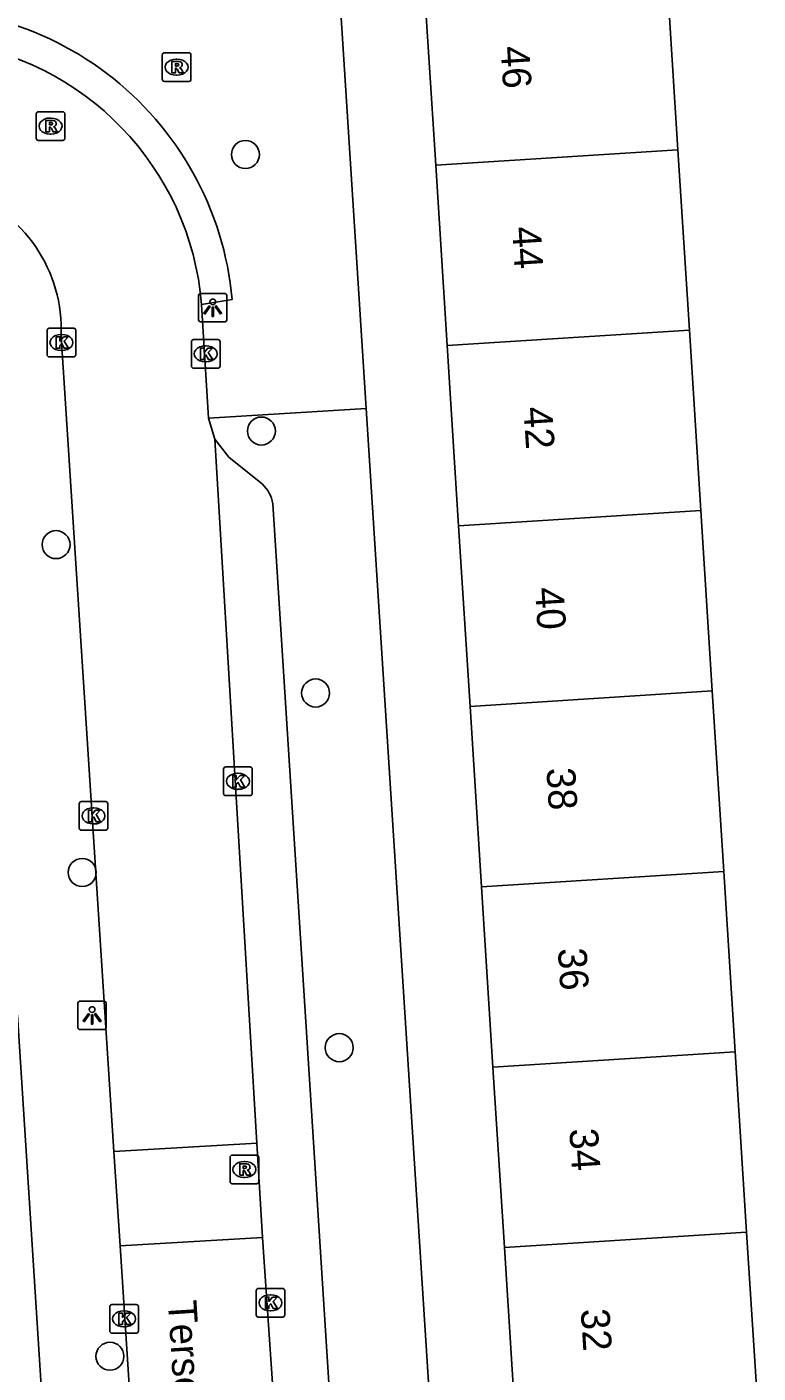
# Model space of a CAD drawing. Extents: x 159689 to 160786, y 387323 to 388339.
# Drawn here: x 160694.28 to 160719.8, y 387659.54 to 387706.5 of the extents above; entities that cross this region are included whole.
import ezdxf

# ---------------------------------------------------------------- set-up
doc = ezdxf.new("R2010")
doc.units = 0
for name, color, linetype in [('IMGEO_Boom', 7, 'Continuous'), ('IMGEO_Kolk', 7, 'Continuous'), ('IMGEO_Lichtpunt', 7, 'Continuous'), ('IMGEO_Openbare_ruimte_label', 7, 'Continuous'), ('IMGEO_Pand', 7, 'Continuous'), ('IMGEO_Pand_nummerreeks', 7, 'Continuous'), ('IMGEO_Rijbaan_lokaal_open', 7, 'Continuous'), ('IMGEO_Rioolput', 7, 'Continuous'), ('IMGEO_Voetpad_open', 7, 'Continuous')]:
    doc.layers.add(name, color=color, linetype=linetype)

msp = doc.modelspace()

# ---------------------------------------------------------------- linework, layer by layer
at = {"layer": 'IMGEO_Boom'}
for centre in [(160701.902, 387702.051), (160702.461, 387692.404), (160695.294, 387688.44), (160704.352, 387683.264), (160696.205, 387677.003), (160705.177, 387670.89), (160697.173, 387660.124)]:
    msp.add_circle(centre, 0.489, dxfattribs=at)
at = {"layer": 'IMGEO_Kolk'}
for p, q in [((160694.981, 387695.066), (160694.981, 387695.918)), ((160695.056, 387695.992), (160695.908, 387695.992)), ((160695.982, 387695.918), (160695.982, 387695.066)), ((160695.469, 387695.772), (160695.494, 387695.772)), ((160700.016, 387694.669), (160700.016, 387695.521)), ((160700.091, 387695.595), (160700.943, 387695.595)), ((160701.017, 387695.521), (160701.017, 387694.669)), ((160695.908, 387694.992), (160695.056, 387694.992)), ((160695.492, 387695.212), (160695.467, 387695.212)), ((160700.504, 387695.375), (160700.529, 387695.375)), ((160700.943, 387694.595), (160700.091, 387694.595)), ((160700.527, 387694.815), (160700.502, 387694.815)), ((160701.141, 387679.757), (160701.141, 387680.609)), ((160701.216, 387680.683), (160702.068, 387680.683)), ((160701.629, 387680.463), (160701.654, 387680.463)), ((160702.142, 387680.609), (160702.142, 387679.757)), ((160701.652, 387679.903), (160701.627, 387679.903)), ((160696.174, 387679.475), (160697.026, 387679.475)), ((160702.068, 387679.683), (160701.216, 387679.683)), ((160696.099, 387678.549), (160696.099, 387679.401)), ((160696.587, 387679.255), (160696.612, 387679.255)), ((160697.1, 387679.401), (160697.1, 387678.549)), ((160697.026, 387678.475), (160696.174, 387678.475)), ((160696.61, 387678.695), (160696.585, 387678.695)), ((160702.277, 387661.564), (160702.277, 387662.416)), ((160702.352, 387662.49), (160703.204, 387662.49)), ((160702.765, 387662.27), (160702.79, 387662.27)), ((160703.278, 387662.416), (160703.278, 387661.564)), ((160697.165, 387661.003), (160697.165, 387661.855)), ((160697.24, 387661.929), (160698.092, 387661.929)), ((160697.653, 387661.709), (160697.678, 387661.709)), ((160698.166, 387661.855), (160698.166, 387661.003)), ((160702.788, 387661.71), (160702.763, 387661.71)), ((160697.676, 387661.149), (160697.651, 387661.149)), ((160703.204, 387661.49), (160702.352, 387661.49)), ((160698.092, 387660.929), (160697.24, 387660.929))]:
    msp.add_line(p, q, dxfattribs=at)
for points in [[(160694.981, 387695.066), (160694.981, 387695.918)], [(160695.056, 387695.992), (160695.908, 387695.992)], [(160695.982, 387695.918), (160695.982, 387695.066)], [(160695.302, 387695.692), (160695.425, 387695.692), (160695.425, 387695.541), (160695.555, 387695.692), (160695.719, 387695.692), (160695.573, 387695.541), (160695.726, 387695.292), (160695.574, 387695.292), (160695.489, 387695.456), (160695.425, 387695.389), (160695.425, 387695.292), (160695.302, 387695.292), (160695.302, 387695.692)], [(160700.016, 387694.669), (160700.016, 387695.521)], [(160700.091, 387695.595), (160700.943, 387695.595)], [(160701.017, 387695.521), (160701.017, 387694.669)], [(160695.908, 387694.992), (160695.056, 387694.992)], [(160700.337, 387695.295), (160700.46, 387695.295), (160700.46, 387695.144), (160700.59, 387695.295), (160700.754, 387695.295), (160700.608, 387695.144), (160700.761, 387694.895), (160700.609, 387694.895), (160700.524, 387695.059), (160700.46, 387694.992), (160700.46, 387694.895), (160700.337, 387694.895), (160700.337, 387695.295)], [(160700.943, 387694.595), (160700.091, 387694.595)], [(160701.141, 387679.757), (160701.141, 387680.609)], [(160701.216, 387680.683), (160702.068, 387680.683)], [(160701.462, 387680.383), (160701.585, 387680.383), (160701.585, 387680.232), (160701.715, 387680.383), (160701.879, 387680.383), (160701.733, 387680.232), (160701.886, 387679.983), (160701.734, 387679.983), (160701.649, 387680.147), (160701.585, 387680.08), (160701.585, 387679.983), (160701.462, 387679.983), (160701.462, 387680.383)], [(160702.142, 387680.609), (160702.142, 387679.757)], [(160696.174, 387679.475), (160697.026, 387679.475)], [(160702.068, 387679.683), (160701.216, 387679.683)], [(160696.099, 387678.549), (160696.099, 387679.401)], [(160696.42, 387679.175), (160696.543, 387679.175), (160696.543, 387679.024), (160696.673, 387679.175), (160696.837, 387679.175), (160696.691, 387679.024), (160696.844, 387678.775), (160696.692, 387678.775), (160696.607, 387678.939), (160696.543, 387678.872), (160696.543, 387678.775), (160696.42, 387678.775), (160696.42, 387679.175)], [(160697.1, 387679.401), (160697.1, 387678.549)], [(160697.026, 387678.475), (160696.174, 387678.475)], [(160702.277, 387661.564), (160702.277, 387662.416)], [(160702.352, 387662.49), (160703.204, 387662.49)], [(160702.598, 387662.19), (160702.721, 387662.19), (160702.721, 387662.039), (160702.851, 387662.19), (160703.015, 387662.19), (160702.869, 387662.039), (160703.022, 387661.79), (160702.87, 387661.79), (160702.785, 387661.954), (160702.721, 387661.887), (160702.721, 387661.79), (160702.598, 387661.79), (160702.598, 387662.19)], [(160703.278, 387662.416), (160703.278, 387661.564)], [(160697.165, 387661.003), (160697.165, 387661.855)], [(160697.24, 387661.929), (160698.092, 387661.929)], [(160697.486, 387661.629), (160697.609, 387661.629), (160697.609, 387661.478), (160697.739, 387661.629), (160697.903, 387661.629), (160697.757, 387661.478), (160697.91, 387661.229), (160697.758, 387661.229), (160697.673, 387661.393), (160697.609, 387661.326), (160697.609, 387661.229), (160697.486, 387661.229), (160697.486, 387661.629)], [(160698.166, 387661.855), (160698.166, 387661.003)], [(160703.204, 387661.49), (160702.352, 387661.49)], [(160698.092, 387660.929), (160697.24, 387660.929)]]:
    msp.add_lwpolyline(points, dxfattribs=at)
for centre, start, end in [((160695.058, 387695.916), 91.552, 178.448), ((160695.058, 387695.916), 91.552, 178.448), ((160695.906, 387695.916), 1.552, 88.448), ((160695.906, 387695.916), 1.552, 88.448), ((160700.093, 387695.519), 91.552, 178.448), ((160700.093, 387695.519), 91.552, 178.448), ((160700.941, 387695.519), 1.552, 88.448), ((160700.941, 387695.519), 1.552, 88.448), ((160695.058, 387695.068), 181.552, 268.448), ((160695.058, 387695.068), 181.552, 268.448), ((160695.906, 387695.068), 271.552, 358.448), ((160695.906, 387695.068), 271.552, 358.448), ((160700.093, 387694.671), 181.552, 268.448), ((160700.093, 387694.671), 181.552, 268.448), ((160700.941, 387694.671), 271.552, 358.448), ((160700.941, 387694.671), 271.552, 358.448), ((160701.218, 387680.607), 91.552, 178.448), ((160701.218, 387680.607), 91.552, 178.448), ((160702.066, 387680.607), 1.552, 88.448), ((160702.066, 387680.607), 1.552, 88.448), ((160696.176, 387679.399), 91.552, 178.448), ((160696.176, 387679.399), 91.552, 178.448), ((160697.024, 387679.399), 1.552, 88.448), ((160697.024, 387679.399), 1.552, 88.448), ((160701.218, 387679.759), 181.552, 268.448), ((160701.218, 387679.759), 181.552, 268.448), ((160702.066, 387679.759), 271.552, 358.448), ((160702.066, 387679.759), 271.552, 358.448), ((160696.176, 387678.551), 181.552, 268.448), ((160696.176, 387678.551), 181.552, 268.448), ((160697.024, 387678.551), 271.552, 358.448), ((160697.024, 387678.551), 271.552, 358.448), ((160702.354, 387662.414), 91.552, 178.448), ((160702.354, 387662.414), 91.552, 178.448), ((160703.202, 387662.414), 1.552, 88.448), ((160703.202, 387662.414), 1.552, 88.448), ((160697.242, 387661.853), 91.552, 178.448), ((160697.242, 387661.853), 91.552, 178.448), ((160698.09, 387661.853), 1.552, 88.448), ((160698.09, 387661.853), 1.552, 88.448), ((160702.354, 387661.566), 181.552, 268.448), ((160702.354, 387661.566), 181.552, 268.448), ((160703.202, 387661.566), 271.552, 358.448), ((160703.202, 387661.566), 271.552, 358.448), ((160697.242, 387661.005), 181.552, 268.448), ((160697.242, 387661.005), 181.552, 268.448), ((160698.09, 387661.005), 271.552, 358.448), ((160698.09, 387661.005), 271.552, 358.448)]:
    msp.add_arc(centre, 0.0765, start, end, dxfattribs=at)
for centre, major_axis, ratio, start_param, end_param in [((160695.468, 387695.492), (-0.387, 0.002), 0.722429, 4.712389, 7.853982), ((160695.493, 387695.492), (-0.39, 0.002), 0.717154, 1.570796, 4.712389), ((160700.503, 387695.095), (-0.387, 0.002), 0.722429, 4.712389, 7.853982), ((160700.528, 387695.095), (-0.39, 0.002), 0.717154, 1.570796, 4.712389), ((160701.628, 387680.183), (-0.387, 0.002), 0.722429, 4.712389, 7.853982), ((160701.653, 387680.183), (-0.39, 0.002), 0.717154, 1.570796, 4.712389), ((160696.586, 387678.975), (-0.387, 0.002), 0.722429, 4.712389, 7.853982), ((160696.611, 387678.975), (-0.39, 0.002), 0.717154, 1.570796, 4.712389), ((160702.764, 387661.99), (-0.387, 0.002), 0.722429, 4.712389, 7.853982), ((160702.789, 387661.99), (-0.39, 0.002), 0.717154, 1.570796, 4.712389), ((160697.652, 387661.429), (-0.387, 0.002), 0.722429, 4.712389, 7.853982), ((160697.677, 387661.429), (-0.39, 0.002), 0.717154, 1.570796, 4.712389)]:
    msp.add_ellipse(centre, major_axis=major_axis, ratio=ratio, start_param=start_param, end_param=end_param, dxfattribs=at)
at = {"layer": 'IMGEO_Lichtpunt'}
for p, q in [((160700.262, 387697.111), (160700.262, 387696.304)), ((160700.262, 387697.111), (160700.262, 387696.304)), ((160701.164, 387697.206), (160700.356, 387697.206)), ((160701.164, 387697.206), (160700.356, 387697.206)), ((160701.258, 387696.304), (160701.258, 387697.111)), ((160701.258, 387696.304), (160701.258, 387697.111)), ((160700.356, 387696.21), (160701.164, 387696.21)), ((160700.356, 387696.21), (160701.164, 387696.21)), ((160696.051, 387672.42), (160696.051, 387671.613)), ((160696.051, 387672.42), (160696.051, 387671.613)), ((160696.953, 387672.515), (160696.145, 387672.515)), ((160696.953, 387672.515), (160696.145, 387672.515)), ((160697.047, 387671.613), (160697.047, 387672.42)), ((160697.047, 387671.613), (160697.047, 387672.42)), ((160696.145, 387671.519), (160696.953, 387671.519)), ((160696.145, 387671.519), (160696.953, 387671.519))]:
    msp.add_line(p, q, dxfattribs=at)
for points in [[(160700.636, 387696.775), (160700.675, 387696.747), (160700.487, 387696.485), (160700.449, 387696.512), (160700.636, 387696.775)], [(160700.738, 387696.727), (160700.785, 387696.727), (160700.785, 387696.405), (160700.738, 387696.405), (160700.738, 387696.727)], [(160700.848, 387696.747), (160700.886, 387696.774), (160701.073, 387696.512), (160701.034, 387696.484), (160700.848, 387696.747)], [(160696.425, 387672.084), (160696.464, 387672.056), (160696.276, 387671.794), (160696.238, 387671.821), (160696.425, 387672.084)], [(160696.527, 387672.036), (160696.574, 387672.036), (160696.574, 387671.714), (160696.527, 387671.714), (160696.527, 387672.036)], [(160696.637, 387672.056), (160696.675, 387672.083), (160696.862, 387671.821), (160696.823, 387671.793), (160696.637, 387672.056)]]:
    msp.add_lwpolyline(points, dxfattribs=at)
for centre in [(160700.761, 387696.909), (160696.55, 387672.218)]:
    msp.add_circle(centre, 0.0994, dxfattribs=at)
for centre, start, end in [((160700.356, 387697.111), 90, 180), ((160700.356, 387697.111), 90, 180), ((160701.164, 387697.111), 0, 90), ((160701.164, 387697.111), 0, 90), ((160700.356, 387696.304), 180, 270), ((160700.356, 387696.304), 180, 270), ((160701.164, 387696.304), 270, 0), ((160701.164, 387696.304), 270, 360), ((160696.145, 387672.42), 90, 180), ((160696.145, 387672.42), 90, 180), ((160696.953, 387672.42), 0, 90), ((160696.953, 387672.42), 0, 90), ((160696.145, 387671.613), 180, 270), ((160696.145, 387671.613), 180, 270), ((160696.953, 387671.613), 270, 0), ((160696.953, 387671.613), 270, 360)]:
    msp.add_arc(centre, 0.0946, start, end, dxfattribs=at)
at = {"layer": 'IMGEO_Pand'}
for points in [[(160716.601, 387708.509), (160717.001, 387702.215)], [(160708.546, 387701.678), (160708.146, 387707.972)], [(160717.001, 387702.215), (160708.546, 387701.678)], [(160717.4, 387695.922), (160717.001, 387702.215)], [(160708.946, 387695.385), (160708.546, 387701.678)], [(160717.4, 387695.922), (160708.946, 387695.385)], [(160717.8, 387689.629), (160717.4, 387695.922)], [(160709.345, 387689.092), (160708.946, 387695.385)], [(160709.345, 387689.092), (160717.8, 387689.629)], [(160717.8, 387689.629), (160718.199, 387683.336)], [(160709.745, 387682.799), (160709.345, 387689.092)], [(160718.199, 387683.336), (160709.745, 387682.799)], [(160718.199, 387683.336), (160718.599, 387677.042)], [(160710.144, 387676.505), (160709.745, 387682.799)], [(160718.599, 387677.042), (160710.144, 387676.505)], [(160718.998, 387670.749), (160718.599, 387677.042)], [(160710.544, 387670.212), (160710.144, 387676.505)], [(160710.544, 387670.212), (160718.998, 387670.749)], [(160719.398, 387664.456), (160718.998, 387670.749)], [(160710.943, 387663.919), (160710.544, 387670.212)], [(160719.398, 387664.456), (160710.943, 387663.919)], [(160719.797, 387658.162), (160719.398, 387664.456)], [(160711.343, 387657.625), (160710.943, 387663.919)]]:
    msp.add_lwpolyline(points, dxfattribs=at)
at = {"layer": 'IMGEO_Rijbaan_lokaal_open'}
for points in [[(160700.373, 387696.818), (160700.618, 387692.857)], [(160695.469, 387695.706), (160697.313, 387667.269)], [(160700.618, 387692.857), (160700.831, 387692.123)], [(160702.305, 387667.564), (160700.831, 387692.123)], [(160697.313, 387667.269), (160702.305, 387667.564)], [(160697.527, 387663.973), (160697.313, 387667.269)], [(160702.305, 387667.564), (160702.503, 387664.267)], [(160702.503, 387664.267), (160697.527, 387663.973)], [(160701.496, 387601.109), (160700.223, 387622.412), (160697.527, 387663.973)], [(160705.21, 387624.762), (160702.503, 387664.267)]]:
    msp.add_lwpolyline(points, dxfattribs=at)
for centre, radius, start, end in [((160690.337, 387695.991), 10.07, 4.711, 83.2875), ((160690.369, 387695.945), 5.106, 357.3177, 71.3702)]:
    msp.add_arc(centre, radius, start, end, dxfattribs=at)
at = {"layer": 'IMGEO_Rioolput'}
for p, q in [((160699.001, 387704.675), (160699.001, 387705.527)), ((160699.076, 387705.601), (160699.928, 387705.601)), ((160699.489, 387705.381), (160699.514, 387705.381)), ((160700.002, 387705.527), (160700.002, 387704.675)), ((160699.512, 387704.821), (160699.487, 387704.821)), ((160699.928, 387704.601), (160699.076, 387704.601)), ((160694.6, 387702.618), (160694.6, 387703.47)), ((160694.675, 387703.544), (160695.527, 387703.544)), ((160695.601, 387703.47), (160695.601, 387702.618)), ((160695.088, 387703.324), (160695.113, 387703.324)), ((160695.527, 387702.544), (160694.675, 387702.544)), ((160695.111, 387702.764), (160695.086, 387702.764)), ((160701.367, 387666.215), (160701.367, 387667.067)), ((160701.442, 387667.141), (160702.294, 387667.141)), ((160701.855, 387666.921), (160701.88, 387666.921)), ((160702.368, 387667.067), (160702.368, 387666.215)), ((160701.878, 387666.361), (160701.853, 387666.361)), ((160702.294, 387666.141), (160701.442, 387666.141))]:
    msp.add_line(p, q, dxfattribs=at)
for points in [[(160699.001, 387704.675), (160699.001, 387705.527)], [(160699.076, 387705.601), (160699.928, 387705.601)], [(160699.59, 387705.299), (160699.338, 387705.301), (160699.338, 387704.901)], [(160700.002, 387705.527), (160700.002, 387704.675)], [(160699.338, 387704.901), (160699.462, 387704.901), (160699.462, 387705.063), (160699.473, 387705.063)], [(160699.516, 387705.22), (160699.462, 387705.22), (160699.462, 387705.139)], [(160699.462, 387705.139), (160699.514, 387705.139)], [(160699.52, 387705.034), (160699.591, 387704.901), (160699.731, 387704.901), (160699.666, 387705.027)], [(160699.928, 387704.601), (160699.076, 387704.601)], [(160694.6, 387702.618), (160694.6, 387703.47)], [(160694.675, 387703.544), (160695.527, 387703.544)], [(160695.601, 387703.47), (160695.601, 387702.618)], [(160695.189, 387703.242), (160694.937, 387703.244), (160694.937, 387702.844)], [(160694.937, 387702.844), (160695.061, 387702.844), (160695.061, 387703.006), (160695.072, 387703.006)], [(160695.115, 387703.163), (160695.061, 387703.163), (160695.061, 387703.082)], [(160695.061, 387703.082), (160695.113, 387703.082)], [(160695.119, 387702.977), (160695.19, 387702.844), (160695.33, 387702.844), (160695.265, 387702.97)], [(160695.527, 387702.544), (160694.675, 387702.544)], [(160701.367, 387666.215), (160701.367, 387667.067)], [(160701.442, 387667.141), (160702.294, 387667.141)], [(160701.956, 387666.839), (160701.704, 387666.841), (160701.704, 387666.441)], [(160701.882, 387666.76), (160701.828, 387666.76), (160701.828, 387666.679)], [(160702.368, 387667.067), (160702.368, 387666.215)], [(160701.704, 387666.441), (160701.828, 387666.441), (160701.828, 387666.603), (160701.839, 387666.603)], [(160701.828, 387666.679), (160701.88, 387666.679)], [(160701.886, 387666.574), (160701.957, 387666.441), (160702.097, 387666.441), (160702.032, 387666.567)], [(160702.294, 387666.141), (160701.442, 387666.141)]]:
    msp.add_lwpolyline(points, dxfattribs=at)
for centre, radius, start, end in [((160699.078, 387705.525), 0.0765, 91.552, 178.448), ((160699.078, 387705.525), 0.0765, 91.552, 178.448), ((160699.589, 387705.189), 0.109, 350.3612, 89.416), ((160699.926, 387705.525), 0.0765, 1.552, 88.448), ((160699.926, 387705.525), 0.0765, 1.552, 88.448), ((160699.472, 387705.01), 0.0533, 26.0293, 88.6989), ((160699.498, 387705.328), 0.19, 274.7715, 282.9687), ((160699.522, 387705.124), 0.0964, 77.0061, 93.1865), ((160699.536, 387705.181), 0.0378, 276.6634, 79.6772), ((160699.587, 387705.189), 0.112, 277.5842, 350.9817), ((160699.571, 387704.974), 0.108, 29.5134, 73.7905), ((160699.078, 387704.677), 0.0765, 181.552, 268.448), ((160699.078, 387704.677), 0.0765, 181.552, 268.448), ((160699.926, 387704.677), 0.0765, 271.552, 358.448), ((160699.926, 387704.677), 0.0765, 271.552, 358.448), ((160694.677, 387703.468), 0.0765, 91.552, 178.448), ((160694.677, 387703.468), 0.0765, 91.552, 178.448), ((160695.525, 387703.468), 0.0765, 1.552, 88.448), ((160695.525, 387703.468), 0.0765, 1.552, 88.448), ((160695.071, 387702.953), 0.0533, 26.0293, 88.6989), ((160695.097, 387703.271), 0.19, 274.7715, 282.9687), ((160695.121, 387703.067), 0.0964, 77.0061, 93.1865), ((160695.135, 387703.124), 0.0378, 276.6634, 79.6772), ((160695.188, 387703.132), 0.109, 350.3612, 89.416), ((160695.186, 387703.132), 0.112, 277.5842, 350.9817), ((160695.17, 387702.917), 0.108, 29.5134, 73.7905), ((160694.677, 387702.62), 0.0765, 181.552, 268.448), ((160694.677, 387702.62), 0.0765, 181.552, 268.448), ((160695.525, 387702.62), 0.0765, 271.552, 358.448), ((160695.525, 387702.62), 0.0765, 271.552, 358.448), ((160701.444, 387667.065), 0.0765, 91.552, 178.448), ((160701.444, 387667.065), 0.0765, 91.552, 178.448), ((160701.888, 387666.664), 0.0964, 77.0061, 93.1865), ((160701.902, 387666.721), 0.0378, 276.6634, 79.6772), ((160701.955, 387666.729), 0.109, 350.3612, 89.416), ((160702.292, 387667.065), 0.0765, 1.552, 88.448), ((160702.292, 387667.065), 0.0765, 1.552, 88.448), ((160701.838, 387666.55), 0.0533, 26.0293, 88.6989), ((160701.864, 387666.868), 0.19, 274.7715, 282.9687), ((160701.953, 387666.729), 0.112, 277.5842, 350.9817), ((160701.937, 387666.514), 0.108, 29.5134, 73.7905), ((160701.444, 387666.217), 0.0765, 181.552, 268.448), ((160701.444, 387666.217), 0.0765, 181.552, 268.448), ((160702.292, 387666.217), 0.0765, 271.552, 358.448), ((160702.292, 387666.217), 0.0765, 271.552, 358.448)]:
    msp.add_arc(centre, radius, start, end, dxfattribs=at)
for centre, major_axis, ratio, start_param, end_param in [((160699.488, 387705.101), (-0.387, 0.002), 0.722429, 4.712389, 7.853982), ((160699.513, 387705.101), (-0.39, 0.002), 0.717154, 1.570796, 4.712389), ((160695.087, 387703.044), (-0.387, 0.002), 0.722429, 4.712389, 7.853982), ((160695.112, 387703.044), (-0.39, 0.002), 0.717154, 1.570796, 4.712389), ((160701.854, 387666.641), (-0.387, 0.002), 0.722429, 4.712389, 7.853982), ((160701.879, 387666.641), (-0.39, 0.002), 0.717154, 1.570796, 4.712389)]:
    msp.add_ellipse(centre, major_axis=major_axis, ratio=ratio, start_param=start_param, end_param=end_param, dxfattribs=at)
at = {"layer": 'IMGEO_Voetpad_open'}
for points in [[(160706.117, 387693.195), (160703.105, 387740.283)], [(160701.442, 387696.997), (160700.373, 387696.818)], [(160700.618, 387692.857), (160706.117, 387693.195)], [(160706.117, 387693.195), (160710.697, 387621.607)], [(160700.831, 387692.123), (160701.323, 387691.496), (160702.495, 387690.554)], [(160702.862, 387689.868), (160706.813, 387627.795)], [(160694.942, 387609.849), (160697.908, 387610.091), (160693.951, 387672.02)]]:
    msp.add_lwpolyline(points, dxfattribs=at)
for centre, radius, start, end in [((160690.318, 387695.977), 11.17, 5.2374, 100.4575), ((160701.583, 387689.625), 1.301, 10.7535, 45.5388)]:
    msp.add_arc(centre, radius, start, end, dxfattribs=at)

# ---------------------------------------------------------------- texts
at = {"layer": 'IMGEO_Openbare_ruimte_label'}
msp.add_text('Terschellingstraat', height=1, rotation=273.6693, dxfattribs=at).set_placement((160699.193, 387662.049))
at = {"layer": 'IMGEO_Pand_nummerreeks'}
for s, rotation, p in [('46', 273.6335, (160710.808, 387705.81)), ('44', 273.6318, (160711.208, 387699.516)), ('42', 273.6343, (160711.608, 387693.226)), ('40', 273.631, (160712.008, 387686.927)), ('38', 273.6362, (160712.407, 387680.634)), ('36', 273.6291, (160712.806, 387674.343)), ('34', 273.6371, (160713.206, 387668.051)), ('32', 273.6297, (160713.606, 387661.76))]:
    msp.add_text(s, height=1, rotation=rotation, dxfattribs=at).set_placement(p)

doc.saveas('drawing.dxf')
